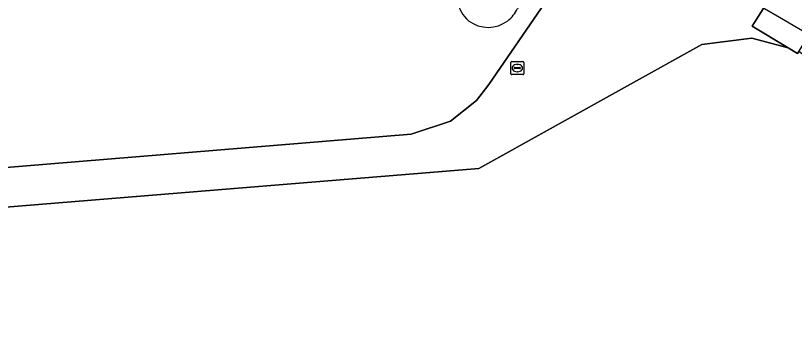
# Model space of a CAD drawing. Extents: x 162879 to 165540, y 384011 to 385181.
# Drawn here: x 164932.6 to 164991.8, y 384476 to 384500.4 of the extents above; entities that cross this region are included whole.
import ezdxf

# ---------------------------------------------------------------- set-up
doc = ezdxf.new("R2010")
doc.units = 0
for name, color, linetype in [('IMGEO_Bouwland', 7, 'Continuous'), ('IMGEO_Duiker', 7, 'Continuous'), ('IMGEO_Erf', 7, 'Continuous'), ('IMGEO_Grasland_overig', 7, 'Continuous'), ('IMGEO_Rijbaan_lokaal_gesloten', 7, 'Continuous'), ('IMGEO_Rijbaan_lokaal_open', 7, 'Continuous'), ('IMGEO_Rioolput', 7, 'Continuous')]:
    doc.layers.add(name, color=color, linetype=linetype)

msp = doc.modelspace()

# ---------------------------------------------------------------- linework, layer by layer
at = {"layer": 'IMGEO_Bouwland'}
msp.add_lwpolyline([(165057.317, 384442.069), (165052.947, 384446.199), (165053.106, 384446.369), (165050.732, 384448.807), (165035.121, 384462.83), (165014.748, 384480.69), (164997.551, 384493.654), (164992.138, 384497.649), (164992.049, 384497.508), (164991.337, 384497.932), (164988.555, 384498.681), (164984.755, 384498.181), (164967.785, 384488.759), (164908.829, 384483.944), (164900.196, 384477.407), (164885.179, 384466.037), (164870.312, 384463.012), (164863.03, 384462.217)], dxfattribs=at)
at = {"layer": 'IMGEO_Duiker'}
msp.add_lwpolyline([(164994.081, 384498.241), (164993.906, 384498.344), (164990.669, 384500.253), (164988.399, 384501.592), (164988.277, 384501.664)], dxfattribs=at)
at = {"layer": 'IMGEO_Erf'}
msp.add_lwpolyline([(164879.797, 384512.034), (164880.476, 384513.218), (164878.794, 384514.395), (164852.87, 384478.283), (164851.774, 384475.398), (164851.149, 384471.234), (164851.917, 384468.757), (164853.71, 384466.246), (164857.321, 384462.539), (164863.03, 384462.217), (164870.312, 384463.012), (164885.179, 384466.037), (164900.196, 384477.407), (164899.15, 384478.534), (164911.446, 384486.87), (164926.879, 384488.422), (164962.645, 384491.36), (164965.635, 384492.358), (164967.629, 384493.925), (164968.555, 384495.136), (164977.129, 384507.647), (164975.663, 384508.501), (164974.884, 384507.731), (164970.726, 384500.915)], dxfattribs=at)
for centre, radius, start, end in [((164968.719, 384501.975), 2.608, 155.42329, 229.24148), ((164968.523, 384501.917), 2.42, 307.60486, 335.53517), ((164968.508, 384501.927), 2.437, 232.25678, 307.74322)]:
    msp.add_arc(centre, radius, start, end, dxfattribs=at)
at = {"layer": 'IMGEO_Grasland_overig'}
msp.add_lwpolyline([(164984.755, 384498.181), (164988.555, 384498.681), (164991.337, 384497.932), (164988.578, 384499.574), (164989.727, 384501.393), (164988.806, 384502.029), (164989.815, 384503.637), (164978.869, 384510.65), (164976.597, 384509.423), (164976.505, 384509.332), (164975.663, 384508.501), (164977.129, 384507.647), (164968.555, 384495.136), (164967.629, 384493.925), (164965.635, 384492.358), (164962.645, 384491.36), (164926.879, 384488.422), (164911.446, 384486.87), (164899.15, 384478.534), (164900.196, 384477.407), (164908.829, 384483.944), (164967.785, 384488.759)], close=True, dxfattribs=at)
at = {"layer": 'IMGEO_Rijbaan_lokaal_gesloten'}
msp.add_lwpolyline([(164994.896, 384500.392), (164989.815, 384503.637), (164988.806, 384502.029), (164989.727, 384501.393), (164988.578, 384499.574), (164991.337, 384497.932), (164992.049, 384497.508), (164992.138, 384497.649), (164993.133, 384499.226), (164993.825, 384498.779)], close=True, dxfattribs=at)
at = {"layer": 'IMGEO_Rijbaan_lokaal_open'}
for centre, radius, start, end in [((164968.719, 384501.975), 2.608, 155.42329, 229.24148), ((164968.523, 384501.917), 2.42, 307.60486, 335.53517), ((164968.508, 384501.927), 2.437, 232.25678, 307.74322)]:
    msp.add_arc(centre, radius, start, end, dxfattribs=at)
at = {"layer": 'IMGEO_Rioolput'}
for p, q in [((164970.296, 384496.896), (164971.148, 384496.896)), ((164970.221, 384495.97), (164970.221, 384496.822)), ((164970.48, 384496.39), (164970.48, 384496.402)), ((164970.918, 384496.353), (164970.52, 384496.353)), ((164970.523, 384496.439), (164970.921, 384496.439)), ((164970.709, 384496.676), (164970.734, 384496.676)), ((164970.964, 384496.402), (164970.964, 384496.39)), ((164971.222, 384496.822), (164971.222, 384495.97)), ((164971.148, 384495.896), (164970.296, 384495.896)), ((164970.732, 384496.116), (164970.707, 384496.116))]:
    msp.add_line(p, q, dxfattribs=at)
for points in [[(164970.296, 384496.896), (164971.148, 384496.896)], [(164970.221, 384495.97), (164970.221, 384496.822)], [(164971.222, 384496.822), (164971.222, 384495.97)], [(164971.148, 384495.896), (164970.296, 384495.896)]]:
    msp.add_lwpolyline(points, dxfattribs=at)
for centre, radius, start, end in [((164970.298, 384496.82), 0.0765, 91.55205, 178.44795), ((164970.298, 384496.82), 0.0765, 91.55205, 178.44795), ((164971.146, 384496.82), 0.0765, 1.55205, 88.44795), ((164971.146, 384496.82), 0.0765, 1.55205, 88.44795), ((164970.52, 384496.399), 0.0403, 85.87752, 175.75265), ((164970.517, 384496.389), 0.0366, 178.93798, 274.71019), ((164970.921, 384496.396), 0.043, 264.86636, 352.45326), ((164970.925, 384496.401), 0.0386, 1.73085, 96.63898), ((164970.298, 384495.972), 0.0765, 181.55205, 268.44795), ((164970.298, 384495.972), 0.0765, 181.55205, 268.44795), ((164971.146, 384495.972), 0.0765, 271.55205, 358.44795), ((164971.146, 384495.972), 0.0765, 271.55205, 358.44795)]:
    msp.add_arc(centre, radius, start, end, dxfattribs=at)
for centre, major_axis, ratio, start_param, end_param in [((164970.708, 384496.396), (-0.387, 0.002), 0.722429, 4.712389, 7.853982), ((164970.733, 384496.396), (-0.39, 0.002), 0.717154, 1.570796, 4.712389)]:
    msp.add_ellipse(centre, major_axis=major_axis, ratio=ratio, start_param=start_param, end_param=end_param, dxfattribs=at)

doc.saveas('drawing.dxf')
